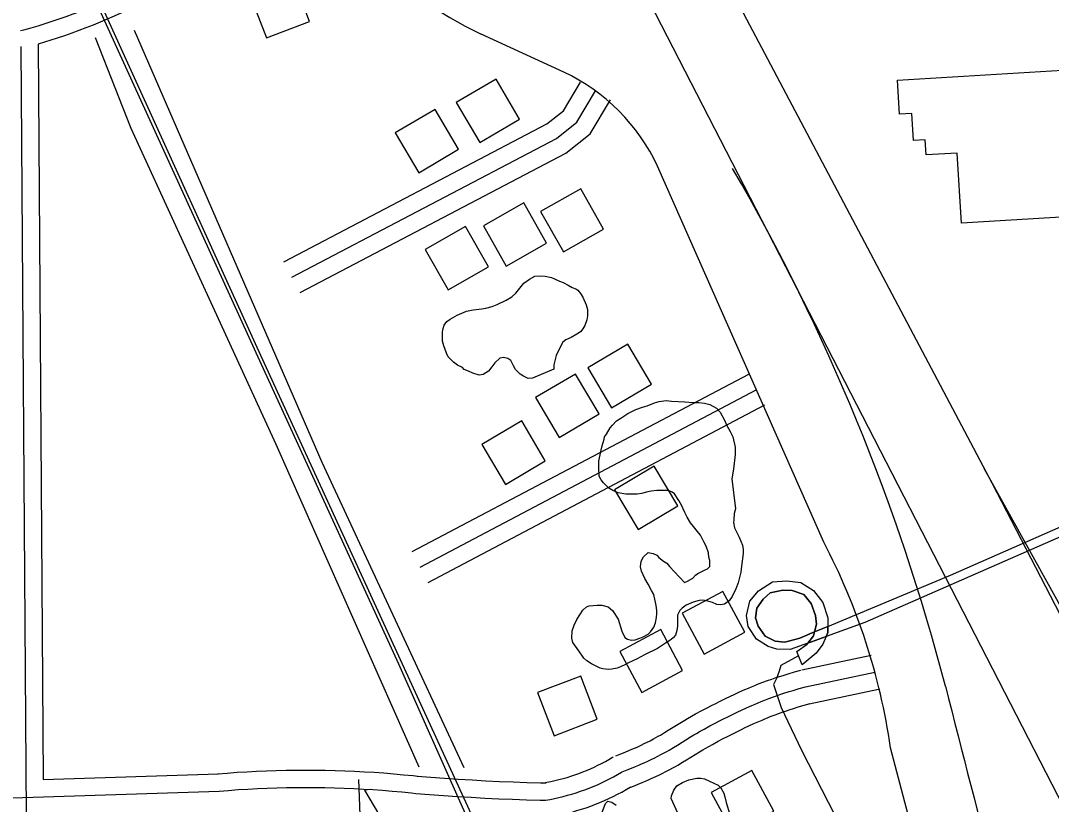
# Model space of a CAD drawing. Extents: x 3313442 to 3351311, y 721974 to 747360.
# Drawn here: x 3325191 to 3326081, y 741232 to 741909 of the extents above; entities that cross this region are included whole.
import ezdxf

# ---------------------------------------------------------------- set-up
doc = ezdxf.new("R2010")
doc.units = 0
for name, color, linetype in [('V-BLDG-OTLN', 7, 'Continuous'), ('V-BRDG-OTLN', 7, 'Continuous'), ('V-RAIL-TRAK', 7, 'Continuous'), ('V-ROAD-CNTR', 7, 'Continuous'), ('V-SITE-VEGE', 7, 'Continuous'), ('V-TOPO-SHOR', 7, 'Continuous')]:
    doc.layers.add(name, color=color, linetype=linetype)

msp = doc.modelspace()

# ---------------------------------------------------------------- linework, layer by layer
at = {"layer": 'V-BLDG-OTLN'}
for points in [[(3325389.05, 741931.57), (3325403.35, 741894.21), (3325440.7, 741908.51), (3325426.4, 741945.87)], [(3326123.08, 741741.47), (3326003.65, 741734.18), (3325999.96, 741794.68), (3325973.26, 741793.05), (3325972.46, 741806.15), (3325962.26, 741805.53), (3325960.84, 741828.88), (3325950.2, 741828.23), (3325948.41, 741857.59), (3326100.5, 741866.87), (3326101.4, 741852.15), (3326116.27, 741853.06)], [(3325587.6, 741803.82), (3325622.08, 741824.09), (3325601.81, 741858.57), (3325567.33, 741838.3)], [(3325534.95, 741777.71), (3325569.43, 741797.99), (3325549.16, 741832.47), (3325514.68, 741812.19)], [(3325674.89, 741763.86), (3325640.11, 741744.11), (3325659.86, 741709.32), (3325694.64, 741729.07)], [(3325625.6, 741751.61), (3325590.81, 741731.86), (3325610.56, 741697.07), (3325645.35, 741716.82)], [(3325575.37, 741731.22), (3325540.58, 741711.47), (3325560.33, 741676.69), (3325595.12, 741696.44)], [(3325701.5, 741574.72), (3325735.91, 741595.12), (3325715.51, 741629.53), (3325681.1, 741609.13)], [(3325656.31, 741549.04), (3325690.72, 741569.43), (3325670.32, 741603.84), (3325635.92, 741583.44)], [(3325609.87, 741508.5), (3325644.28, 741528.9), (3325623.88, 741563.3), (3325589.48, 741542.91)], [(3325738.45, 741524.29), (3325704.04, 741503.89), (3325724.44, 741469.48), (3325758.85, 741489.88)], [(3325781.37, 741361.88), (3325816.59, 741380.83), (3325797.63, 741416.06), (3325762.41, 741397.1)], [(3325727.7, 741328.81), (3325762.92, 741347.76), (3325743.96, 741382.99), (3325708.74, 741364.03)], [(3325637.54, 741328.62), (3325651.84, 741291.27), (3325689.19, 741305.57), (3325674.89, 741342.92)], [(3325822.58, 741261.41), (3325787.42, 741242.32), (3325806.5, 741207.17), (3325841.66, 741226.25)]]:
    msp.add_lwpolyline(points, close=True, dxfattribs=at)
at = {"layer": 'V-BRDG-OTLN'}
for points in [[(3325886.78, 741377.06), (3325888.25, 741380.55), (3325888.33, 741385.8), (3325994.29, 741429.94), (3326123.35, 741486.91), (3326118.11, 741500.07), (3326130.49, 741505.11), (3326141.21, 741474.64), (3326128.64, 741469.8), (3326124.61, 741478.64), (3325920.3, 741389.25)], [(3325864.17, 741375.73), (3325876.84, 741381.01), (3325875.99, 741377.53), (3325870.9, 741371.28), (3325855.82, 741365.8), (3325844.18, 741366.09), (3325836.71, 741368.53), (3325826.67, 741374.82), (3325819.59, 741385.72), (3325818.08, 741395.24), (3325821.05, 741407.65), (3325828.48, 741416.5), (3325840.5, 741424.19), (3325852.79, 741425.27), (3325865.04, 741423.73), (3325876.06, 741416.85), (3325883.89, 741406.34), (3325888.44, 741393.09), (3325888.33, 741385.8), (3325876.84, 741381.01), (3325878.46, 741387.61), (3325877.61, 741395.3), (3325873.77, 741405.72), (3325867.58, 741413.35), (3325857.49, 741416.89), (3325849.41, 741417.21), (3325838.38, 741414.75), (3325832.52, 741409.37), (3325827.06, 741401.43), (3325825.95, 741393.34), (3325828.19, 741385.86), (3325834.18, 741377.24), (3325842.7, 741372.98), (3325851.19, 741372.26)], [(3325876.84, 741381.01), (3325864.17, 741375.73), (3325851.19, 741372.26), (3325842.7, 741372.98), (3325834.18, 741377.24), (3325828.19, 741385.86), (3325825.95, 741393.34), (3325827.06, 741401.43), (3325832.52, 741409.37), (3325838.38, 741414.75), (3325849.41, 741417.21), (3325857.49, 741416.89), (3325867.58, 741413.35), (3325873.77, 741405.72), (3325877.61, 741395.3), (3325878.46, 741387.61)], [(3325886.78, 741377.06), (3325870.9, 741371.28), (3325875.99, 741377.53), (3325876.84, 741381.01), (3325888.33, 741385.8), (3325888.25, 741380.55)], [(3325861.57, 741364.1), (3325870.33, 741370.58), (3325870.9, 741371.28), (3325886.78, 741377.06), (3325883.99, 741370.45), (3325878.27, 741362.75), (3325866.2, 741352.73)]]:
    msp.add_lwpolyline(points, close=True, dxfattribs=at)
at = {"layer": 'V-RAIL-TRAK'}
msp.add_lwpolyline([(3326699.83, 738760.48), (3326584.4, 739013.87), (3326466.7, 739269.12), (3326443.12, 739319.77), (3326380.79, 739459.82), (3326247.2, 739753.3), (3326099.1, 740076.43), (3325975.45, 740348.28), (3325938.98, 740429.57), (3325854.32, 740614.91), (3325750.77, 740838.45), (3325632.08, 741098.93), (3325572.79, 741229.74), (3325517.73, 741353.19), (3325394.66, 741622.05), (3325260.62, 741915.44), (3325221.65, 741999.15), (3325183.41, 742083.86), (3325182.84, 742085.11)], dxfattribs=at)
at = {"layer": 'V-ROAD-CNTR'}
for points in [[(3326777.24, 738600.48), (3326777.1, 738600.72), (3326618.91, 738947.83), (3326405.99, 739419.99), (3326147.3, 739979.94), (3325907.78, 740506.48), (3325622.27, 741132.26), (3325395.43, 741626.86), (3325163.22, 742137.38), (3324819.8, 742890.41), (3324514.3, 743562.58), (3324154.85, 744348.99), (3323646.92, 745459.79), (3323606.47, 745547.89)], [(3325432.52, 742511.85), (3326465.05, 740504.49)], [(3326569.36, 740466.48), (3326446.26, 740705.79), (3326030.26, 741509.41), (3325629.63, 742267.04)], [(3325311.21, 741949.56), (3325305.65, 741946.44), (3325300.05, 741943.39), (3325294.41, 741940.41), (3325288.74, 741937.5), (3325283.03, 741934.67), (3325277.29, 741931.9), (3325271.51, 741929.21), (3325265.7, 741926.59), (3325259.86, 741924.04), (3325253.98, 741921.57), (3325248.08, 741919.17), (3325242.14, 741916.85), (3325236.18, 741914.6), (3325230.19, 741912.42), (3325224.17, 741910.32), (3325218.12, 741908.3), (3325212.05, 741906.35), (3325205.96, 741904.48), (3325199.84, 741902.68), (3325193.71, 741900.97), (3325191.07, 741900.25)], [(3325318.55, 741936.48), (3325312.91, 741933.31), (3325307.14, 741930.17), (3325301.34, 741927.1), (3325295.5, 741924.11), (3325289.62, 741921.19), (3325283.71, 741918.34), (3325277.76, 741915.57), (3325271.78, 741912.88), (3325265.76, 741910.25), (3325259.72, 741907.71), (3325253.64, 741905.24), (3325247.52, 741902.85), (3325241.38, 741900.53), (3325235.22, 741898.29), (3325229.02, 741896.13), (3325222.8, 741894.04), (3325206.15, 741888.7)], [(3325660.27, 741864.66), (3325588.84, 741897.47)], [(3325191.17, 741886.76), (3325196.73, 741097.92), (3325266.8, 739288.57)], [(3325206.15, 741888.9), (3325210.63, 741253.5)], [(3325418.53, 741700.87), (3325645.68, 741819.96), (3325660.11, 741831.33), (3325674.76, 741856.04)], [(3325425.5, 741687.59), (3325653.87, 741807.32), (3325671.59, 741821.27), (3325687.66, 741848.39)], [(3325432.46, 741674.3), (3325662.06, 741794.68), (3325683.06, 741811.22), (3325700.56, 741840.75)], [(3325884.76, 741458.54), (3325741.33, 741783.39)], [(3325819.65, 741603.41), (3325528.97, 741450.08)], [(3325826.65, 741590.14), (3325535.97, 741436.81)], [(3325833.65, 741576.87), (3325542.96, 741423.55)], [(3326229.79, 741154.23), (3326181.01, 741237.74), (3326023.42, 741522.34)], [(3325863.04, 741360.51), (3325863.04, 741360.51), (3325847.7, 741351.89), (3325846.32, 741347.04), (3325844.09, 741340.76), (3325841.29, 741335.62), (3325848.04, 741315.61), (3325865.64, 741278.92), (3325952.05, 741110.35), (3325961.29, 741094.21), (3325967.6, 741086.86), (3325973.03, 741083.78), (3325979.87, 741082.12), (3325993.71, 741082), (3326006.6, 741083.48), (3326011.18, 741080.67), (3326018.27, 741047.73), (3326053.18, 740916.3), (3326073.76, 740833.39), (3326090.53, 740764.97)], [(3325865.84, 741348.29), (3325925.79, 741361.01)], [(3325705.18, 741274.07), (3325709.49, 741275.73), (3325713.15, 741277.19), (3325716.32, 741278.49), (3325719.07, 741279.66), (3325721.45, 741280.69), (3325723.5, 741281.6), (3325727.13, 741283.27), (3325729.8, 741284.54), (3325731.76, 741285.51), (3325734.73, 741287.01), (3325737.67, 741288.55), (3325739.82, 741289.73), (3325741.84, 741290.86), (3325743.72, 741291.94), (3325747.34, 741294.09), (3325750.5, 741296.01), (3325761.93, 741303.07), (3325764.91, 741304.88), (3325767.2, 741306.24), (3325770.65, 741308.24), (3325774.15, 741310.19), (3325779.38, 741313), (3325783.95, 741315.42), (3325787.97, 741317.5), (3325791.5, 741319.3), (3325794.62, 741320.87), (3325800.05, 741323.54), (3325804.18, 741325.51), (3325807.31, 741326.98), (3325811.99, 741329.13), (3325816.72, 741331.24), (3325819.69, 741332.52), (3325822.49, 741333.7), (3325825.11, 741334.77), (3325827.6, 741335.76), (3325832.19, 741337.52), (3325836.25, 741339.02), (3325839.81, 741340.28), (3325842.93, 741341.34), (3325845.69, 741342.26), (3325850.45, 741343.79), (3325854.08, 741344.92), (3325859.49, 741346.53), (3325864.85, 741348.05)], [(3325868.95, 741333.62), (3325928.91, 741346.33)], [(3325710.57, 741260.08), (3325714.96, 741261.77), (3325718.77, 741263.29), (3325722.09, 741264.65), (3325724.98, 741265.87), (3325727.49, 741266.96), (3325729.68, 741267.94), (3325733.49, 741269.69), (3325736.32, 741271.04), (3325738.44, 741272.08), (3325741.61, 741273.68), (3325744.75, 741275.33), (3325747.09, 741276.6), (3325749.26, 741277.83), (3325751.29, 741279), (3325755.06, 741281.23), (3325758.34, 741283.23), (3325769.76, 741290.28), (3325772.63, 741292.01), (3325774.79, 741293.3), (3325778.05, 741295.19), (3325781.35, 741297.03), (3325786.44, 741299.77), (3325790.9, 741302.13), (3325794.82, 741304.16), (3325798.26, 741305.91), (3325801.29, 741307.43), (3325806.6, 741310.04), (3325810.61, 741311.96), (3325813.62, 741313.37), (3325818.18, 741315.46), (3325822.76, 741317.51), (3325825.58, 741318.73), (3325828.23, 741319.84), (3325830.72, 741320.86), (3325833.06, 741321.79), (3325837.47, 741323.48), (3325841.34, 741324.91), (3325844.74, 741326.11), (3325847.73, 741327.13), (3325850.35, 741328.01), (3325854.96, 741329.49), (3325858.44, 741330.56), (3325863.68, 741332.12), (3325868.95, 741333.62)], [(3325872.06, 741318.94), (3325932.02, 741331.66)], [(3325715.97, 741246.08), (3325720.43, 741247.8), (3325724.4, 741249.38), (3325727.86, 741250.8), (3325730.89, 741252.08), (3325733.53, 741253.23), (3325735.86, 741254.27), (3325739.84, 741256.1), (3325742.85, 741257.53), (3325745.13, 741258.65), (3325748.48, 741260.34), (3325751.83, 741262.1), (3325754.35, 741263.48), (3325756.69, 741264.79), (3325758.86, 741266.05), (3325762.79, 741268.37), (3325766.18, 741270.44), (3325777.58, 741277.48), (3325780.34, 741279.15), (3325782.38, 741280.36), (3325785.46, 741282.15), (3325788.56, 741283.87), (3325793.5, 741286.53), (3325797.86, 741288.84), (3325801.68, 741290.82), (3325805.03, 741292.53), (3325807.95, 741293.99), (3325813.14, 741296.54), (3325817.03, 741298.4), (3325819.94, 741299.77), (3325824.36, 741301.8), (3325828.8, 741303.78), (3325831.46, 741304.93), (3325833.97, 741305.98), (3325836.33, 741306.95), (3325838.52, 741307.82), (3325842.74, 741309.44), (3325846.43, 741310.79), (3325849.68, 741311.94), (3325852.53, 741312.92), (3325855.02, 741313.75), (3325859.48, 741315.18), (3325862.79, 741316.21), (3325867.86, 741317.72), (3325873.04, 741319.19)], [(3326084.43, 740743.04), (3325942.4, 741281.03)], [(3325641.91, 741250.43), (3325645.6, 741251.09), (3325649.12, 741251.8), (3325652.62, 741252.58), (3325656.11, 741253.43), (3325659.58, 741254.36), (3325663.03, 741255.36), (3325666.46, 741256.42), (3325669.87, 741257.56), (3325673.25, 741258.76), (3325676.61, 741260.04), (3325679.94, 741261.38), (3325683.24, 741262.79), (3325686.51, 741264.27), (3325689.75, 741265.82), (3325692.96, 741267.43), (3325696.14, 741269.11), (3325699.28, 741270.85), (3325702.44, 741272.69), (3325702.88, 741272.95)], [(3325361.27, 741258.43), (3325369.64, 741259.12), (3325378.08, 741259.73), (3325386.52, 741260.26), (3325394.97, 741260.71), (3325403.43, 741261.08), (3325411.89, 741261.37), (3325420.35, 741261.57), (3325428.81, 741261.7), (3325437.27, 741261.74), (3325445.73, 741261.71), (3325454.2, 741261.59), (3325462.66, 741261.38), (3325471.11, 741261.1), (3325479.57, 741260.74), (3325488.02, 741260.29), (3325496.47, 741259.77), (3325504.91, 741259.16), (3325513.34, 741258.47), (3325521.77, 741257.7), (3325530.17, 741256.86), (3325534.05, 741256.44)], [(3325644.57, 741235.67), (3325648.41, 741236.36), (3325652.23, 741237.13), (3325656.04, 741237.97), (3325659.82, 741238.9), (3325663.59, 741239.9), (3325667.34, 741240.99), (3325671.06, 741242.14), (3325674.76, 741243.38), (3325678.43, 741244.69), (3325682.08, 741246.07), (3325685.69, 741247.53), (3325689.28, 741249.06), (3325692.83, 741250.67), (3325696.35, 741252.34), (3325699.83, 741254.09), (3325703.28, 741255.92), (3325706.69, 741257.81), (3325710.06, 741259.77), (3325710.57, 741260.08)], [(3325210.63, 741253.5), (3325362.01, 741258.47)], [(3325556.57, 739297.13), (3325483.36, 741253.42)], [(3325533.65, 741256.47), (3325545.51, 741255.52), (3325557.34, 741254.65), (3325569.17, 741253.86), (3325581, 741253.14), (3325592.84, 741252.51), (3325604.69, 741251.95), (3325616.53, 741251.48), (3325628.39, 741251.08), (3325640.25, 741250.76), (3325644.9, 741250.66)], [(3322303.63, 741128.13), (3325094.67, 741234.68), (3325362.5, 741243.48)], [(3325362.5, 741243.48), (3325370.79, 741244.16), (3325379.09, 741244.76), (3325387.39, 741245.29), (3325395.7, 741245.73), (3325404.01, 741246.09), (3325412.32, 741246.37), (3325420.64, 741246.58), (3325428.96, 741246.7), (3325437.28, 741246.74), (3325445.59, 741246.71), (3325453.91, 741246.59), (3325462.23, 741246.39), (3325470.54, 741246.11), (3325478.85, 741245.76), (3325487.16, 741245.32), (3325495.46, 741244.8), (3325503.76, 741244.21), (3325512.05, 741243.53), (3325520.33, 741242.77), (3325528.61, 741241.94), (3325532.44, 741241.52)], [(3325493.66, 741244.92), (3325488.24, 741244.24), (3325537.47, 741161.21), (3325565.55, 741106.46), (3326367.22, 739321.09)], [(3325532.44, 741241.52), (3325544.36, 741240.56), (3325556.29, 741239.68), (3325568.22, 741238.89), (3325580.15, 741238.17), (3325592.09, 741237.53), (3325604.04, 741236.97), (3325615.98, 741236.49), (3325627.93, 741236.09), (3325639.89, 741235.77), (3325644.57, 741235.67)], [(3325647.23, 741220.9), (3325651.22, 741221.62), (3325655.34, 741222.45), (3325659.45, 741223.37), (3325663.54, 741224.37), (3325667.6, 741225.45), (3325671.64, 741226.62), (3325675.66, 741227.86), (3325679.65, 741229.19), (3325683.61, 741230.61), (3325687.54, 741232.1), (3325691.45, 741233.67), (3325695.32, 741235.33), (3325699.15, 741237.06), (3325702.94, 741238.87), (3325706.7, 741240.76), (3325710.42, 741242.72), (3325714.1, 741244.77), (3325717.68, 741246.85), (3325718.27, 741247.2)]]:
    msp.add_lwpolyline(points, dxfattribs=at)
for centre, radius, start, end in [((3325709.42, 742156.79), 285.99, 220.52445, 245.06242), ((3325587.65, 741711.17), 169.8, 25.17157, 64.6816), ((3324262.04, 740885.75), 1785, 14.54992, 30.11644), ((3325399.97, 741203.01), 548.01, 8.18528, 27.7934), ((3355759.2, 748926.93), 30722.43, 194.308363, 194.968979)]:
    msp.add_arc(centre, radius, start, end, dxfattribs=at)
at = {"layer": 'V-SITE-VEGE'}
msp.add_lwpolyline([(3325651.77, 741608.03), (3325633.35, 741600.21), (3325629.37, 741599.89), (3325625.37, 741601.85), (3325622.51, 741603.82), (3325618.5, 741607.76), (3325616.76, 741610.88), (3325614.46, 741615.41), (3325611.88, 741617.38), (3325608.18, 741618.2), (3325605.05, 741617.61), (3325600.82, 741613.6), (3325598, 741610.16), (3325595.19, 741606.44), (3325590.66, 741603.56), (3325587.25, 741602.96), (3325581.83, 741604.63), (3325577.84, 741606.3), (3325574.13, 741607.69), (3325572.7, 741609.39), (3325568.42, 741611.34), (3325564.98, 741614.16), (3325560.39, 741618.67), (3325558.95, 741621.79), (3325556.62, 741628.31), (3325555.45, 741632.28), (3325555.38, 741640.25), (3325555.93, 741643.09), (3325557.04, 741645.95), (3325559.29, 741649.1), (3325562.12, 741651.11), (3325568.07, 741654.57), (3325576.29, 741658.05), (3325581.97, 741659.23), (3325589.35, 741660.15), (3325593.04, 741660.74), (3325598.44, 741662.21), (3325602.69, 741663.95), (3325610.62, 741667.71), (3325615.43, 741670.59), (3325618.82, 741673.75), (3325621.07, 741676.61), (3325625.86, 741682.34), (3325630.67, 741685.79), (3325635.2, 741688.39), (3325640.32, 741688.71), (3325644.3, 741688.46), (3325649.71, 741687.36), (3325652.28, 741685.96), (3325656.56, 741684.01), (3325659.7, 741682.89), (3325663.99, 741680.66), (3325667.41, 741678.69), (3325670.56, 741677.29), (3325672.27, 741676.17), (3325674.57, 741673.34), (3325676.58, 741670.23), (3325679.48, 741663.71), (3325680.65, 741659.46), (3325680.69, 741654.06), (3325680.15, 741650.64), (3325678.49, 741645.79), (3325676.8, 741642.93), (3325674.55, 741640.35), (3325671.44, 741638.34), (3325666.63, 741635.45), (3325662.09, 741633.43), (3325659.55, 741631.42), (3325656.18, 741625.42), (3325653.67, 741619.71), (3325651.74, 741611.73)], close=True, dxfattribs=at)
for points in [[(3325786.49, 741442.74), (3325785.61, 741445.58), (3325785.3, 741449.27), (3325783.26, 741455.23), (3325781.24, 741458.91), (3325778.35, 741464.57), (3325775.76, 741467.68), (3325772.31, 741472.2), (3325769.73, 741475.31), (3325766.85, 741480.12), (3325764.82, 741484.09), (3325761.93, 741490.6), (3325759.62, 741494.57), (3325755.88, 741500.23), (3325753.88, 741501.63), (3325750.73, 741503.31), (3325740.5, 741503.23), (3325735.67, 741502.62), (3325732.83, 741502.03), (3325727.43, 741500.57), (3325723.74, 741499.97), (3325720.04, 741499.94), (3325713.79, 741500.17), (3325707.23, 741501.26), (3325702.67, 741503.21), (3325699.24, 741505.18), (3325694.65, 741509.69), (3325692.64, 741512.52), (3325690.91, 741515.63), (3325690.57, 741523.02), (3325690.52, 741528.43), (3325692.16, 741536.97), (3325693.26, 741541.81), (3325695.2, 741547.52), (3325695.47, 741549.51), (3325697.16, 741551.8), (3325700.25, 741557.23), (3325702.22, 741559.52), (3325705.89, 741563.25), (3325709.56, 741565.55), (3325715.5, 741569.86), (3325722.58, 741573.05), (3325728.26, 741575.09), (3325732.23, 741576.26), (3325738.46, 741578.87), (3325742.72, 741580.04), (3325748.69, 741580.94), (3325753.24, 741580.41), (3325764.91, 741579.93), (3325772.02, 741579.14), (3325776.86, 741579.17), (3325781.7, 741578.65), (3325786.26, 741577.55), (3325792.25, 741574.46), (3325795.41, 741570.79), (3325799.16, 741563.99), (3325801.19, 741559.46), (3325804.08, 741554.08), (3325806.11, 741549.55), (3325808.17, 741540.75), (3325808.22, 741534.21), (3325806.9, 741521.68), (3325805.26, 741513.42)], [(3325805.26, 741513.42), (3325808.6, 741487.28), (3325807.49, 741483.29), (3325807.25, 741477.89), (3325806.7, 741475.61), (3325807.59, 741471.06), (3325811.64, 741462.85), (3325814.53, 741456.05), (3325815.13, 741452.35), (3325815.16, 741448.66), (3325813.83, 741437.84), (3325813.02, 741432.71), (3325810.82, 741423.31), (3325808.87, 741418.18), (3325805.79, 741411.61), (3325802.98, 741407.89), (3325799.02, 741405.01), (3325795.61, 741404.42), (3325792.48, 741404.68), (3325788.77, 741406.35), (3325784.78, 741407.74), (3325780.22, 741408.56), (3325777.09, 741408.25), (3325771.99, 741406.79), (3325766.04, 741404.18), (3325762.36, 741401.59), (3325760.38, 741399.58), (3325758.42, 741395.58), (3325758.5, 741385.92), (3325757.96, 741382.21), (3325756.86, 741378.22), (3325754.6, 741375.93), (3325751.77, 741373.63), (3325748.1, 741371.33), (3325741.31, 741366.72), (3325729.98, 741361.23), (3325723.75, 741357.77), (3325716.1, 741354.29), (3325713.55, 741352.85), (3325709.3, 741350.82), (3325706.46, 741349.66), (3325701.63, 741348.77), (3325698.51, 741348.46), (3325693.95, 741349.28), (3325691.68, 741349.83), (3325684.25, 741353.46), (3325680.25, 741355.99), (3325677.67, 741358.25), (3325673.35, 741364.75), (3325668.18, 741371.82), (3325667.29, 741375.51), (3325667.52, 741382.06), (3325669.19, 741386.91), (3325671.43, 741391.76), (3325676.77, 741399.76), (3325679.87, 741402.63), (3325682.14, 741403.5), (3325688.96, 741404.13), (3325693.22, 741404.16), (3325698.64, 741402.78), (3325702.37, 741399.4), (3325707.26, 741392.05), (3325710.47, 741381.55), (3325713.08, 741376.17), (3325715.36, 741374.76), (3325718.78, 741373.94), (3325721.91, 741374.25), (3325725.88, 741375.7), (3325728.71, 741376.86), (3325733.25, 741379.17), (3325735.22, 741381.18), (3325738.03, 741385.18), (3325739.42, 741388.89), (3325740.24, 741393.45), (3325740.5, 741396.86), (3325740.48, 741399.42), (3325740.16, 741403.97), (3325738.09, 741413.34), (3325736.07, 741416.74), (3325733.18, 741422.4), (3325730.3, 741427.21), (3325727.41, 741433.45), (3325726.52, 741437.14), (3325727.05, 741442.26), (3325729.01, 741445.97), (3325733.25, 741449.7), (3325737.52, 741448.89), (3325740.66, 741447.2), (3325742.38, 741445.23), (3325746.39, 741442.13), (3325749.25, 741440.45), (3325751.54, 741437.62), (3325764.46, 741423.79), (3325767, 741424.95), (3325771.82, 741427.55), (3325774.08, 741430.12), (3325776.05, 741431.56), (3325781.72, 741434.45), (3325784.27, 741435.61), (3325786.53, 741437.62), (3325786.49, 741442.74)], [(3325758.66, 741224.38), (3325752.87, 741237.13), (3325753.14, 741239.4), (3325755.38, 741244.26), (3325757.9, 741247.97), (3325762.72, 741250.86), (3325768.39, 741253.18), (3325775.2, 741254.66), (3325778.61, 741254.68), (3325781.75, 741254.14), (3325786.02, 741252.18), (3325793.45, 741248.55), (3325795.75, 741246.29), (3325798.34, 741241.76), (3325799.22, 741238.64), (3325800.4, 741233.53), (3325803.61, 741223.32)], [(3325693.53, 741225.27), (3325696.31, 741232.69), (3325698.29, 741234.7), (3325701.71, 741233.87), (3325705.42, 741231.34)]]:
    msp.add_lwpolyline(points, dxfattribs=at)
at = {"layer": 'V-TOPO-SHOR'}
for points in [[(3325289.26, 741900.79), (3325451.41, 741527.59), (3325573.87, 741263.96)], [(3325535.48, 741264.2), (3325411.85, 741542.84), (3325286.66, 741816.03), (3325255.79, 741894.13)]]:
    msp.add_lwpolyline(points, dxfattribs=at)

doc.saveas('drawing.dxf')
